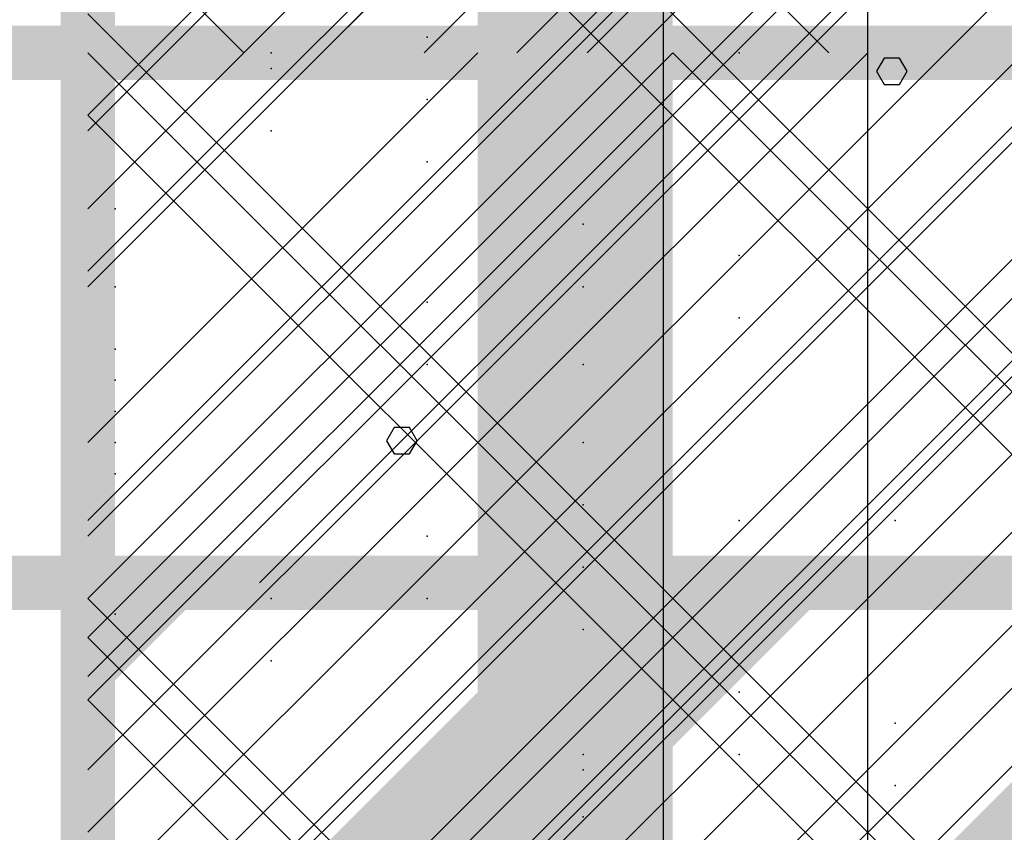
# Model space of a CAD drawing. Extents: x -2 to 113, y -136 to 16.
# Tile 258 of 541: x 49.65 to 51.51, y -37.11 to -35.58. Entities that reach past the tile are written whole.
import ezdxf

# ---------------------------------------------------------------- set-up
doc = ezdxf.new("R2010")
doc.units = 0
doc.header["$MEASUREMENT"] = 0
doc.linetypes.add('SOLID', pattern=[0])
doc.layers.get('0').update_dxf_attribs({"linetype": 'SOLID'})
for name, color, linetype in [('1', 7, 'SOLID'), ('10', 7, 'SOLID'), ('11', 7, 'SOLID'), ('12', 7, 'SOLID'), ('13', 7, 'SOLID'), ('14', 7, 'SOLID'), ('15', 7, 'SOLID'), ('16', 7, 'SOLID'), ('17', 7, 'SOLID'), ('18', 7, 'SOLID'), ('19', 7, 'SOLID'), ('2', 7, 'SOLID'), ('20', 7, 'SOLID'), ('21', 7, 'SOLID'), ('22', 7, 'SOLID'), ('23', 7, 'SOLID'), ('24', 7, 'SOLID'), ('25', 7, 'SOLID'), ('26', 7, 'SOLID'), ('27', 7, 'SOLID'), ('28', 7, 'SOLID'), ('29', 7, 'SOLID'), ('3', 7, 'SOLID'), ('30', 7, 'SOLID'), ('31', 7, 'SOLID'), ('32', 7, 'SOLID'), ('33', 7, 'SOLID'), ('34', 7, 'SOLID'), ('35', 7, 'SOLID'), ('36', 7, 'SOLID'), ('37', 7, 'SOLID'), ('38', 7, 'SOLID'), ('39', 7, 'SOLID'), ('4', 7, 'SOLID'), ('40', 7, 'SOLID'), ('41', 7, 'SOLID'), ('42', 7, 'SOLID'), ('43', 7, 'SOLID'), ('44', 7, 'SOLID'), ('45', 7, 'SOLID'), ('46', 7, 'SOLID'), ('47', 7, 'SOLID'), ('48', 7, 'SOLID'), ('49', 7, 'SOLID'), ('5', 7, 'SOLID'), ('50', 7, 'SOLID'), ('51', 7, 'SOLID'), ('52', 7, 'SOLID'), ('53', 7, 'SOLID'), ('54', 7, 'SOLID'), ('55', 7, 'SOLID'), ('56', 7, 'SOLID'), ('57', 7, 'SOLID'), ('58', 7, 'SOLID'), ('59', 7, 'SOLID'), ('6', 7, 'SOLID'), ('60', 7, 'SOLID'), ('61', 7, 'SOLID'), ('62', 7, 'SOLID'), ('63', 7, 'SOLID'), ('64', 7, 'SOLID'), ('65', 7, 'SOLID'), ('66', 7, 'SOLID'), ('67', 7, 'SOLID'), ('68', 7, 'SOLID'), ('7', 7, 'SOLID'), ('8', 7, 'SOLID'), ('9', 7, 'SOLID')]:
    doc.layers.add(name, color=color, linetype=linetype)

msp = doc.modelspace()

# ---------------------------------------------------------------- linework, layer by layer
at = {"color": 7, "linetype": 'SOLID', "const_width": 0.1029}
msp.add_lwpolyline([(49.7825, -13.1385), (49.7825, -125.6385)], dxfattribs=at)
at = {"color": 7, "linetype": 'SOLID'}
msp.add_lwpolyline([(51.2531, -40.6385), (51.2531, -25.6385)], dxfattribs=at)
at = {"color": 7}
for p in [(49.8339, -36.0797), (50.7163, -36.3738), (50.1281, -36.6679)]:
    msp.add_point(p, dxfattribs=at)
at = {"layer": '1', "color": 7, "linetype": 'SOLID', "const_width": 0.1029}
msp.add_lwpolyline([(49.7825, -13.1385), (49.7825, -125.6385)], dxfattribs=at)
at = {"layer": '1', "color": 7, "linetype": 'SOLID'}
for points in [[(49.7825, -36.0797), (52.7237, -33.1385)], [(49.7825, -37.5503), (54.1942, -33.1385)]]:
    msp.add_lwpolyline(points, dxfattribs=at)
at = {"layer": '1', "color": 7}
for p in [(51.0104, -35.6385), (49.8339, -35.9326), (50.7163, -36.2267), (51.3045, -36.5209)]:
    msp.add_point(p, dxfattribs=at)
at = {"layer": '10', "color": 7, "linetype": 'SOLID', "const_width": 0.1029}
msp.add_lwpolyline([(49.7825, -13.1385), (49.7825, -125.6385)], dxfattribs=at)
at = {"layer": '10', "color": 7, "linetype": 'SOLID'}
for points in [[(49.7825, -36.0797), (52.7237, -33.1385)], [(49.7825, -37.5503), (54.1942, -33.1385)]]:
    msp.add_lwpolyline(points, dxfattribs=at)
at = {"layer": '10', "color": 7}
for p in [(51.0104, -35.6385), (49.8339, -35.9326), (50.7163, -36.2267), (51.3045, -36.5209)]:
    msp.add_point(p, dxfattribs=at)
at = {"layer": '11', "color": 7, "linetype": 'SOLID', "const_width": 0.1029}
msp.add_lwpolyline([(49.7825, -13.1385), (49.7825, -125.6385)], dxfattribs=at)
at = {"layer": '11', "color": 7, "linetype": 'SOLID'}
for points in [[(50.8681, -45.6385), (50.8681, -25.6385)], [(51.3272, -35.6732), (51.3127, -35.6484), (51.2838, -35.6484), (51.2693, -35.6732), (51.2838, -35.6981), (51.3127, -35.6981), (51.3272, -35.6732)], [(50.4037, -36.3703), (50.3892, -36.3454), (50.3603, -36.3454), (50.3458, -36.3703), (50.3603, -36.3952), (50.3892, -36.3952), (50.4037, -36.3703)]]:
    msp.add_lwpolyline(points, dxfattribs=at)
at = {"layer": '12', "color": 7, "linetype": 'SOLID', "const_width": 0.1029}
msp.add_lwpolyline([(49.7825, -13.1385), (49.7825, -125.6385)], dxfattribs=at)
at = {"layer": '12', "color": 7, "linetype": 'SOLID'}
for points in [[(49.7825, -36.0503), (54.1942, -31.6385)], [(49.7825, -37.5209), (54.1942, -33.1091)]]:
    msp.add_lwpolyline(points, dxfattribs=at)
at = {"layer": '12', "color": 7}
for p in [(50.4222, -35.6091), (49.8339, -36.1973), (50.7163, -36.4915), (50.1281, -36.7856)]:
    msp.add_point(p, dxfattribs=at)
at = {"layer": '13', "color": 7, "linetype": 'SOLID', "const_width": 0.1029}
msp.add_lwpolyline([(49.7825, -13.1385), (49.7825, -125.6385)], dxfattribs=at)
at = {"layer": '13', "color": 7, "linetype": 'SOLID'}
for points in [[(50.8681, -45.6385), (50.8681, -25.6385)], [(51.3272, -35.6732), (51.3127, -35.6484), (51.2838, -35.6484), (51.2693, -35.6732), (51.2838, -35.6981), (51.3127, -35.6981), (51.3272, -35.6732)], [(50.4037, -36.3703), (50.3892, -36.3454), (50.3603, -36.3454), (50.3458, -36.3703), (50.3603, -36.3952), (50.3892, -36.3952), (50.4037, -36.3703)]]:
    msp.add_lwpolyline(points, dxfattribs=at)
at = {"layer": '14', "color": 7, "linetype": 'SOLID', "const_width": 0.1029}
msp.add_lwpolyline([(49.7825, -13.1385), (49.7825, -125.6385)], dxfattribs=at)
at = {"layer": '14', "color": 7, "linetype": 'SOLID'}
msp.add_lwpolyline([(51.2531, -44.1385), (51.2531, -29.6385)], dxfattribs=at)
at = {"layer": '14', "color": 7}
for p in [(50.1281, -35.6679), (50.7163, -35.962), (49.8339, -36.2562), (50.4222, -36.5503), (51.0104, -36.8444)]:
    msp.add_point(p, dxfattribs=at)
at = {"layer": '15', "color": 7, "linetype": 'SOLID', "const_width": 0.1029}
msp.add_lwpolyline([(49.7825, -13.1385), (49.7825, -125.6385)], dxfattribs=at)
at = {"layer": '15', "color": 7, "linetype": 'SOLID'}
for points in [[(50.8681, -45.6385), (50.8681, -25.6385)], [(51.3272, -35.6732), (51.3127, -35.6484), (51.2838, -35.6484), (51.2693, -35.6732), (51.2838, -35.6981), (51.3127, -35.6981), (51.3272, -35.6732)], [(50.4037, -36.3703), (50.3892, -36.3454), (50.3603, -36.3454), (50.3458, -36.3703), (50.3603, -36.3952), (50.3892, -36.3952), (50.4037, -36.3703)]]:
    msp.add_lwpolyline(points, dxfattribs=at)
at = {"layer": '16', "color": 7, "linetype": 'SOLID', "const_width": 0.1029}
msp.add_lwpolyline([(49.7825, -13.1385), (49.7825, -125.6385)], dxfattribs=at)
at = {"layer": '16', "color": 7, "linetype": 'SOLID'}
for points in [[(49.7825, -36.9915), (54.1942, -32.5797)], [(50.606, -37.6385), (54.1942, -34.0503)]]:
    msp.add_lwpolyline(points, dxfattribs=at)
at = {"layer": '16', "color": 7}
for p in [(50.1281, -35.6679), (50.7163, -35.962), (49.8339, -36.2562), (50.4222, -36.5503), (51.0104, -36.8444)]:
    msp.add_point(p, dxfattribs=at)
at = {"layer": '17', "color": 7, "linetype": 'SOLID', "const_width": 0.1029}
msp.add_lwpolyline([(49.7825, -13.1385), (49.7825, -125.6385)], dxfattribs=at)
at = {"layer": '17', "color": 7, "linetype": 'SOLID'}
for points in [[(50.8681, -45.6385), (50.8681, -25.6385)], [(51.3272, -35.6732), (51.3127, -35.6484), (51.2838, -35.6484), (51.2693, -35.6732), (51.2838, -35.6981), (51.3127, -35.6981), (51.3272, -35.6732)], [(50.4037, -36.3703), (50.3892, -36.3454), (50.3603, -36.3454), (50.3458, -36.3703), (50.3603, -36.3952), (50.3892, -36.3952), (50.4037, -36.3703)]]:
    msp.add_lwpolyline(points, dxfattribs=at)
at = {"layer": '18', "color": 7, "linetype": 'SOLID', "const_width": 0.1029}
msp.add_lwpolyline([(49.7825, -13.1385), (49.7825, -125.6385)], dxfattribs=at)
at = {"layer": '18', "color": 7, "linetype": 'SOLID'}
msp.add_lwpolyline([(51.2531, -40.6385), (51.2531, -33.1385)], dxfattribs=at)
at = {"layer": '18', "color": 7}
for p in [(51.0104, -35.6385), (49.8339, -35.9326), (50.7163, -36.2267), (51.3045, -36.5209)]:
    msp.add_point(p, dxfattribs=at)
at = {"layer": '19', "color": 7, "linetype": 'SOLID', "const_width": 0.1029}
msp.add_lwpolyline([(49.7825, -13.1385), (49.7825, -125.6385)], dxfattribs=at)
at = {"layer": '19', "color": 7, "linetype": 'SOLID'}
for points in [[(50.8681, -45.6385), (50.8681, -25.6385)], [(51.3272, -35.6732), (51.3127, -35.6484), (51.2838, -35.6484), (51.2693, -35.6732), (51.2838, -35.6981), (51.3127, -35.6981), (51.3272, -35.6732)], [(50.4037, -36.3703), (50.3892, -36.3454), (50.3603, -36.3454), (50.3458, -36.3703), (50.3603, -36.3952), (50.3892, -36.3952), (50.4037, -36.3703)]]:
    msp.add_lwpolyline(points, dxfattribs=at)
at = {"layer": '2', "color": 7, "linetype": 'SOLID', "const_width": 0.1029}
msp.add_lwpolyline([(49.7825, -13.1385), (49.7825, -125.6385)], dxfattribs=at)
at = {"layer": '2', "color": 7, "linetype": 'SOLID'}
msp.add_lwpolyline([(51.2531, -39.1385), (51.2531, -33.6385)], dxfattribs=at)
at = {"layer": '2', "color": 7}
for p in [(50.4222, -35.8444), (51.0104, -36.1385), (49.8339, -36.4326), (50.7163, -36.7267), (51.3045, -37.0209)]:
    msp.add_point(p, dxfattribs=at)
at = {"layer": '20', "color": 7, "linetype": 'SOLID', "const_width": 0.1029}
msp.add_lwpolyline([(49.7825, -13.1385), (49.7825, -125.6385)], dxfattribs=at)
at = {"layer": '20', "color": 7, "linetype": 'SOLID'}
msp.add_lwpolyline([(51.2531, -39.6385), (51.2531, -27.6385)], dxfattribs=at)
at = {"layer": '20', "color": 7}
for p in [(50.4222, -35.7267), (51.0104, -36.0209), (49.8339, -36.315), (50.7163, -36.6091), (51.3045, -36.9032)]:
    msp.add_point(p, dxfattribs=at)
at = {"layer": '21', "color": 7, "linetype": 'SOLID', "const_width": 0.1029}
msp.add_lwpolyline([(49.7825, -13.1385), (49.7825, -125.6385)], dxfattribs=at)
at = {"layer": '21', "color": 7, "linetype": 'SOLID'}
for points in [[(50.8681, -45.6385), (50.8681, -25.6385)], [(51.3272, -35.6732), (51.3127, -35.6484), (51.2838, -35.6484), (51.2693, -35.6732), (51.2838, -35.6981), (51.3127, -35.6981), (51.3272, -35.6732)], [(50.4037, -36.3703), (50.3892, -36.3454), (50.3603, -36.3454), (50.3458, -36.3703), (50.3603, -36.3952), (50.3892, -36.3952), (50.4037, -36.3703)]]:
    msp.add_lwpolyline(points, dxfattribs=at)
at = {"layer": '22', "color": 7, "linetype": 'SOLID', "const_width": 0.1029}
msp.add_lwpolyline([(49.7825, -13.1385), (49.7825, -125.6385)], dxfattribs=at)
at = {"layer": '22', "color": 7, "linetype": 'SOLID'}
msp.add_lwpolyline([(51.2531, -45.6385), (51.2531, -30.6385)], dxfattribs=at)
at = {"layer": '22', "color": 7}
for p in [(50.1281, -35.7856), (50.1281, -36.6679), (50.7163, -36.962)]:
    msp.add_point(p, dxfattribs=at)
at = {"layer": '23', "color": 7, "linetype": 'SOLID', "const_width": 0.1029}
msp.add_lwpolyline([(49.7825, -13.1385), (49.7825, -125.6385)], dxfattribs=at)
at = {"layer": '23', "color": 7, "linetype": 'SOLID'}
for points in [[(50.8681, -45.6385), (50.8681, -25.6385)], [(51.3272, -35.6732), (51.3127, -35.6484), (51.2838, -35.6484), (51.2693, -35.6732), (51.2838, -35.6981), (51.3127, -35.6981), (51.3272, -35.6732)], [(50.4037, -36.3703), (50.3892, -36.3454), (50.3603, -36.3454), (50.3458, -36.3703), (50.3603, -36.3952), (50.3892, -36.3952), (50.4037, -36.3703)]]:
    msp.add_lwpolyline(points, dxfattribs=at)
at = {"layer": '24', "color": 7, "linetype": 'SOLID', "const_width": 0.1029}
msp.add_lwpolyline([(49.7825, -13.1385), (49.7825, -125.6385)], dxfattribs=at)
at = {"layer": '24', "color": 7}
msp.add_solid([(50.5178, -60.6385), (50.8854, -60.6385), (50.5178, -30.6385), (50.8854, -30.6385)], dxfattribs=at)
at = {"layer": '25', "color": 7, "linetype": 'SOLID', "const_width": 0.1029}
msp.add_lwpolyline([(49.7825, -13.1385), (49.7825, -125.6385)], dxfattribs=at)
at = {"layer": '25', "color": 7, "linetype": 'SOLID'}
for points in [[(50.8681, -45.6385), (50.8681, -25.6385)], [(51.3272, -35.6732), (51.3127, -35.6484), (51.2838, -35.6484), (51.2693, -35.6732), (51.2838, -35.6981), (51.3127, -35.6981), (51.3272, -35.6732)], [(50.4037, -36.3703), (50.3892, -36.3454), (50.3603, -36.3454), (50.3458, -36.3703), (50.3603, -36.3952), (50.3892, -36.3952), (50.4037, -36.3703)]]:
    msp.add_lwpolyline(points, dxfattribs=at)
at = {"layer": '26', "color": 7, "linetype": 'SOLID', "const_width": 0.1029}
msp.add_lwpolyline([(49.7825, -13.1385), (49.7825, -125.6385)], dxfattribs=at)
at = {"layer": '26', "color": 7}
msp.add_solid([(50.5178, -60.6385), (50.8854, -60.6385), (50.5178, -33.1385), (50.8854, -33.1385)], dxfattribs=at)
at = {"layer": '27', "color": 7, "linetype": 'SOLID', "const_width": 0.1029}
msp.add_lwpolyline([(49.7825, -13.1385), (49.7825, -125.6385)], dxfattribs=at)
at = {"layer": '27', "color": 7, "linetype": 'SOLID'}
msp.add_lwpolyline([(51.2531, -55.6385), (51.2531, -33.1385)], dxfattribs=at)
at = {"layer": '27', "color": 7}
for p in [(51.0104, -35.6385), (49.8339, -35.9326), (50.7163, -36.2267), (51.3045, -36.5209)]:
    msp.add_point(p, dxfattribs=at)
at = {"layer": '28', "color": 7, "linetype": 'SOLID', "const_width": 0.1029}
msp.add_lwpolyline([(49.7825, -13.1385), (49.7825, -125.6385)], dxfattribs=at)
at = {"layer": '28', "color": 7, "linetype": 'SOLID'}
msp.add_lwpolyline([(51.2531, -47.1385), (51.2531, -25.6385)], dxfattribs=at)
at = {"layer": '28', "color": 7}
for p in [(49.8339, -36.0797), (50.7163, -36.3738), (50.1281, -36.6679)]:
    msp.add_point(p, dxfattribs=at)
at = {"layer": '29', "color": 7, "linetype": 'SOLID', "const_width": 0.1029}
for points in [[(49.7825, -13.1385), (49.7825, -125.6385)], [(13.0178, -35.6385), (13.7531, -35.6385), (14.4884, -49.8646), (48.3119, -49.8646), (49.0472, -35.6385), (49.7825, -35.6385)], [(49.7825, -35.6385), (54.1942, -35.6385)]]:
    msp.add_lwpolyline(points, dxfattribs=at)
at = {"layer": '29', "color": 7, "linetype": 'SOLID'}
for points in [[(50.2237, -35.6385), (52.7237, -33.1385)], [(49.7825, -36.3738), (50.5178, -35.6385)], [(49.7825, -37.1091), (51.2531, -35.6385)], [(49.7825, -37.8444), (51.9884, -35.6385)], [(49.7825, -38.5797), (52.7237, -35.6385)], [(51.2531, -60.1385), (51.2531, -35.6385)]]:
    msp.add_lwpolyline(points, dxfattribs=at)
at = {"layer": '29', "color": 7}
msp.add_point((51.0104, -35.6385), dxfattribs=at)
at = {"layer": '3', "color": 7, "linetype": 'SOLID', "const_width": 0.1029}
msp.add_lwpolyline([(49.7825, -13.1385), (49.7825, -125.6385)], dxfattribs=at)
at = {"layer": '3', "color": 7, "linetype": 'SOLID'}
for points in [[(50.8681, -45.6385), (50.8681, -25.6385)], [(51.3272, -35.6732), (51.3127, -35.6484), (51.2838, -35.6484), (51.2693, -35.6732), (51.2838, -35.6981), (51.3127, -35.6981), (51.3272, -35.6732)], [(50.4037, -36.3703), (50.3892, -36.3454), (50.3603, -36.3454), (50.3458, -36.3703), (50.3603, -36.3952), (50.3892, -36.3952), (50.4037, -36.3703)]]:
    msp.add_lwpolyline(points, dxfattribs=at)
at = {"layer": '30', "color": 7, "linetype": 'SOLID', "const_width": 0.1029}
for points in [[(49.7825, -13.1385), (49.7825, -125.6385)], [(13.0178, -35.6385), (13.7531, -35.6385), (14.4884, -53.372), (48.3119, -53.372), (49.0472, -35.6385), (49.7825, -35.6385)], [(49.7825, -35.6385), (54.1942, -35.6385)]]:
    msp.add_lwpolyline(points, dxfattribs=at)
at = {"layer": '30', "color": 7, "linetype": 'SOLID'}
for points in [[(50.2237, -35.6385), (52.7237, -33.1385)], [(50.9589, -35.6385), (53.4589, -33.1385)], [(51.2531, -35.6385), (51.2531, -33.1385)], [(49.7825, -37.1091), (51.2531, -35.6385)], [(49.7825, -38.5797), (52.7237, -35.6385)]]:
    msp.add_lwpolyline(points, dxfattribs=at)
at = {"layer": '30', "color": 7}
for p in [(50.1281, -35.7856), (50.7163, -36.0797), (49.8339, -36.3738), (50.4222, -36.6679), (51.0104, -36.962)]:
    msp.add_point(p, dxfattribs=at)
at = {"layer": '31', "color": 7, "linetype": 'SOLID', "const_width": 0.1029}
msp.add_lwpolyline([(49.7825, -13.1385), (49.7825, -125.6385)], dxfattribs=at)
at = {"layer": '31', "color": 7, "linetype": 'SOLID'}
for points in [[(50.8681, -45.6385), (50.8681, -25.6385)], [(49.7825, -35.9326), (54.1942, -31.5209)], [(49.7825, -37.4032), (54.1942, -32.9915)], [(51.3272, -35.6732), (51.3127, -35.6484), (51.2838, -35.6484), (51.2693, -35.6732), (51.2838, -35.6981), (51.3127, -35.6981), (51.3272, -35.6732)], [(50.4037, -36.3703), (50.3892, -36.3454), (50.3603, -36.3454), (50.3458, -36.3703), (50.3603, -36.3952), (50.3892, -36.3952), (50.4037, -36.3703)]]:
    msp.add_lwpolyline(points, dxfattribs=at)
at = {"layer": '31', "color": 7}
for p in [(49.8339, -36.0797), (50.7163, -36.3738), (50.1281, -36.6679)]:
    msp.add_point(p, dxfattribs=at)
at = {"layer": '32', "color": 7, "linetype": 'SOLID', "const_width": 0.1029}
msp.add_lwpolyline([(49.7825, -13.1385), (49.7825, -125.6385)], dxfattribs=at)
at = {"layer": '32', "color": 7, "linetype": 'SOLID'}
for points in [[(49.7825, -35.9326), (54.1942, -31.5209)], [(49.7825, -37.4032), (54.1942, -32.9915)]]:
    msp.add_lwpolyline(points, dxfattribs=at)
at = {"layer": '32', "color": 7}
for p in [(49.8339, -36.0797), (50.7163, -36.3738), (50.1281, -36.6679)]:
    msp.add_point(p, dxfattribs=at)
at = {"layer": '33', "color": 7, "linetype": 'SOLID', "const_width": 0.1029}
msp.add_lwpolyline([(49.7825, -13.1385), (49.7825, -125.6385)], dxfattribs=at)
at = {"layer": '33', "color": 7, "linetype": 'SOLID'}
for points in [[(49.7825, -35.9326), (54.1942, -31.5209)], [(49.7825, -37.4032), (54.1942, -32.9915)]]:
    msp.add_lwpolyline(points, dxfattribs=at)
at = {"layer": '33', "color": 7}
for p in [(49.8339, -36.0797), (50.7163, -36.3738), (50.1281, -36.6679)]:
    msp.add_point(p, dxfattribs=at)
at = {"layer": '34', "color": 7, "linetype": 'SOLID', "const_width": 0.1029}
msp.add_lwpolyline([(49.7825, -13.1385), (49.7825, -125.6385)], dxfattribs=at)
at = {"layer": '34', "color": 7, "linetype": 'SOLID'}
for points in [[(49.7825, -35.9326), (54.1942, -31.5209)], [(49.7825, -37.4032), (54.1942, -32.9915)]]:
    msp.add_lwpolyline(points, dxfattribs=at)
at = {"layer": '34', "color": 7}
for p in [(49.8339, -36.0797), (50.7163, -36.3738), (50.1281, -36.6679)]:
    msp.add_point(p, dxfattribs=at)
at = {"layer": '35', "color": 7, "linetype": 'SOLID', "const_width": 0.1029}
msp.add_lwpolyline([(49.7825, -13.1385), (49.7825, -125.6385)], dxfattribs=at)
at = {"layer": '35', "color": 7, "linetype": 'SOLID'}
for points in [[(49.7825, -35.9326), (54.1942, -31.5209)], [(49.7825, -37.4032), (54.1942, -32.9915)]]:
    msp.add_lwpolyline(points, dxfattribs=at)
at = {"layer": '35', "color": 7}
for p in [(49.8339, -36.0797), (50.7163, -36.3738), (50.1281, -36.6679)]:
    msp.add_point(p, dxfattribs=at)
at = {"layer": '36', "color": 7, "linetype": 'SOLID', "const_width": 0.1029}
msp.add_lwpolyline([(49.7825, -13.1385), (49.7825, -125.6385)], dxfattribs=at)
at = {"layer": '36', "color": 7, "linetype": 'SOLID'}
for points in [[(49.7825, -35.9326), (54.1942, -31.5209)], [(49.7825, -37.4032), (54.1942, -32.9915)]]:
    msp.add_lwpolyline(points, dxfattribs=at)
at = {"layer": '36', "color": 7}
for p in [(49.8339, -36.0797), (50.7163, -36.3738), (50.1281, -36.6679)]:
    msp.add_point(p, dxfattribs=at)
at = {"layer": '37', "color": 7, "linetype": 'SOLID', "const_width": 0.1029}
msp.add_lwpolyline([(49.7825, -13.1385), (49.7825, -125.6385)], dxfattribs=at)
at = {"layer": '37', "color": 7, "linetype": 'SOLID'}
for points in [[(49.7825, -35.9326), (54.1942, -31.5209)], [(49.7825, -37.4032), (54.1942, -32.9915)]]:
    msp.add_lwpolyline(points, dxfattribs=at)
at = {"layer": '37', "color": 7}
for p in [(49.8339, -36.0797), (50.7163, -36.3738), (50.1281, -36.6679)]:
    msp.add_point(p, dxfattribs=at)
at = {"layer": '38', "color": 7, "linetype": 'SOLID', "const_width": 0.1029}
msp.add_lwpolyline([(49.7825, -13.1385), (49.7825, -125.6385)], dxfattribs=at)
at = {"layer": '39', "color": 7, "linetype": 'SOLID', "const_width": 0.1029}
for points in [[(49.7825, -13.1385), (49.7825, -125.6385)], [(13.0178, -35.6385), (13.7531, -35.6385), (14.4884, -42.3646), (48.3119, -42.3646), (49.0472, -35.6385), (49.7825, -35.6385)], [(49.7825, -35.6385), (54.1942, -35.6385)]]:
    msp.add_lwpolyline(points, dxfattribs=at)
at = {"layer": '39', "color": 7, "linetype": 'SOLID'}
for points in [[(51.106, -35.6385), (54.1942, -32.5503)], [(49.7825, -37.1091), (51.2531, -35.6385)], [(49.7825, -38.5797), (52.7237, -35.6385)]]:
    msp.add_lwpolyline(points, dxfattribs=at)
at = {"layer": '39', "color": 7}
for p in [(50.1281, -35.6385), (50.1281, -35.7856), (50.7163, -36.0797), (49.8339, -36.3738), (50.4222, -36.6679), (51.0104, -36.962)]:
    msp.add_point(p, dxfattribs=at)
at = {"layer": '4', "color": 7, "linetype": 'SOLID', "const_width": 0.1029}
for points in [[(49.7825, -13.1385), (49.7825, -125.6385)], [(13.0178, -35.6385), (13.7531, -35.6385), (14.4884, -47.8683), (48.3119, -47.8683), (49.0472, -35.6385), (49.7825, -35.6385)], [(49.7825, -35.6385), (54.1942, -35.6385)]]:
    msp.add_lwpolyline(points, dxfattribs=at)
at = {"layer": '4', "color": 7, "linetype": 'SOLID'}
for points in [[(50.7237, -35.6385), (52.7237, -33.6385)], [(51.2531, -39.1385), (51.2531, -35.6385)]]:
    msp.add_lwpolyline(points, dxfattribs=at)
at = {"layer": '4', "color": 7}
for p in [(50.1281, -35.7856), (50.7163, -36.0797), (49.8339, -36.3738), (50.4222, -36.6679), (51.0104, -36.962)]:
    msp.add_point(p, dxfattribs=at)
at = {"layer": '40', "color": 7, "linetype": 'SOLID', "const_width": 0.1029}
msp.add_lwpolyline([(49.7825, -13.1385), (49.7825, -125.6385)], dxfattribs=at)
at = {"layer": '40', "color": 7, "linetype": 'SOLID'}
msp.add_lwpolyline([(51.2531, -45.6385), (51.2531, -25.6385)], dxfattribs=at)
at = {"layer": '40', "color": 7}
for p in [(49.8339, -36.0797), (50.7163, -36.3738), (50.1281, -36.6679)]:
    msp.add_point(p, dxfattribs=at)
at = {"layer": '41', "color": 7, "linetype": 'SOLID', "const_width": 0.1029}
msp.add_lwpolyline([(49.7825, -13.1385), (49.7825, -125.6385)], dxfattribs=at)
at = {"layer": '41', "color": 7, "linetype": 'SOLID'}
msp.add_lwpolyline([(51.2531, -45.6385), (51.2531, -30.6385)], dxfattribs=at)
at = {"layer": '41', "color": 7}
for p in [(50.1281, -35.7856), (50.1281, -36.6679), (50.7163, -36.962)]:
    msp.add_point(p, dxfattribs=at)
at = {"layer": '42', "color": 7, "linetype": 'SOLID', "const_width": 0.1029}
msp.add_lwpolyline([(49.7825, -13.1385), (49.7825, -125.6385)], dxfattribs=at)
at = {"layer": '42', "color": 7, "linetype": 'SOLID'}
msp.add_lwpolyline([(51.2531, -45.6385), (51.2531, -25.6385)], dxfattribs=at)
at = {"layer": '42', "color": 7}
for p in [(49.8339, -36.0797), (50.7163, -36.3738), (50.1281, -36.6679)]:
    msp.add_point(p, dxfattribs=at)
at = {"layer": '43', "color": 7, "linetype": 'SOLID', "const_width": 0.1029}
msp.add_lwpolyline([(49.7825, -13.1385), (49.7825, -125.6385)], dxfattribs=at)
at = {"layer": '43', "color": 7, "linetype": 'SOLID'}
for points in [[(49.7825, -35.9326), (54.1942, -31.5209)], [(49.7825, -37.4032), (54.1942, -32.9915)]]:
    msp.add_lwpolyline(points, dxfattribs=at)
at = {"layer": '43', "color": 7}
for p in [(49.8339, -36.0797), (50.7163, -36.3738), (50.1281, -36.6679)]:
    msp.add_point(p, dxfattribs=at)
at = {"layer": '44', "color": 7, "linetype": 'SOLID', "const_width": 0.1029}
msp.add_lwpolyline([(49.7825, -13.1385), (49.7825, -125.6385)], dxfattribs=at)
at = {"layer": '44', "color": 7, "linetype": 'SOLID'}
for points in [[(50.8681, -45.6385), (50.8681, -25.6385)], [(51.3272, -35.6732), (51.3127, -35.6484), (51.2838, -35.6484), (51.2693, -35.6732), (51.2838, -35.6981), (51.3127, -35.6981), (51.3272, -35.6732)], [(50.4037, -36.3703), (50.3892, -36.3454), (50.3603, -36.3454), (50.3458, -36.3703), (50.3603, -36.3952), (50.3892, -36.3952), (50.4037, -36.3703)]]:
    msp.add_lwpolyline(points, dxfattribs=at)
at = {"layer": '45', "color": 7, "linetype": 'SOLID', "const_width": 0.1029}
msp.add_lwpolyline([(49.7825, -13.1385), (49.7825, -125.6385)], dxfattribs=at)
at = {"layer": '45', "color": 7, "linetype": 'SOLID'}
for points in [[(49.7825, -36.5503), (54.1942, -32.1385)], [(49.7825, -38.0209), (54.1942, -33.6091)]]:
    msp.add_lwpolyline(points, dxfattribs=at)
at = {"layer": '45', "color": 7}
for p in [(50.4222, -36.1091), (49.8339, -36.6973), (50.7163, -36.9915)]:
    msp.add_point(p, dxfattribs=at)
at = {"layer": '46', "color": 7, "linetype": 'SOLID', "const_width": 0.1029}
for points in [[(49.7825, -13.1385), (49.7825, -125.6385)], [(13.0178, -35.6385), (13.7531, -35.6385), (14.4884, -41.7084), (48.3119, -41.7084), (49.0472, -35.6385), (49.7825, -35.6385)], [(49.7825, -35.6385), (54.1942, -35.6385)]]:
    msp.add_lwpolyline(points, dxfattribs=at)
at = {"layer": '46', "color": 7, "linetype": 'SOLID'}
for points in [[(50.4166, -35.6385), (54.1942, -31.8609)], [(49.7825, -37.1091), (51.2531, -35.6385)], [(49.7825, -38.5797), (52.7237, -35.6385)]]:
    msp.add_lwpolyline(points, dxfattribs=at)
at = {"layer": '46', "color": 7}
for p in [(50.1281, -35.7856), (50.7163, -36.0797), (49.8339, -36.3738), (50.4222, -36.6679), (51.0104, -36.962)]:
    msp.add_point(p, dxfattribs=at)
at = {"layer": '47', "color": 7, "linetype": 'SOLID', "const_width": 0.1029}
for points in [[(49.7825, -13.1385), (49.7825, -125.6385)], [(13.0178, -35.6385), (13.7531, -35.6385), (14.4884, -52.7157), (48.3119, -52.7157), (49.0472, -35.6385), (49.7825, -35.6385)], [(49.7825, -35.6385), (54.1942, -35.6385)]]:
    msp.add_lwpolyline(points, dxfattribs=at)
at = {"layer": '47', "color": 7, "linetype": 'SOLID'}
for points in [[(50.5913, -35.6385), (53.0913, -33.1385)], [(49.7825, -34.2415), (51.1795, -35.6385)], [(49.7825, -35.3444), (50.0766, -35.6385)], [(49.7825, -35.6385), (54.1942, -40.0503)], [(49.7825, -36.7415), (50.8854, -35.6385)], [(49.7825, -37.8444), (51.9884, -35.6385)], [(50.8854, -35.6385), (54.1942, -38.9473)], [(49.7825, -36.7415), (53.6795, -40.6385)]]:
    msp.add_lwpolyline(points, dxfattribs=at)
at = {"layer": '48', "color": 7, "linetype": 'SOLID', "const_width": 0.1029}
for points in [[(49.7825, -13.1385), (49.7825, -125.6385)], [(13.0178, -35.6385), (13.7531, -35.6385), (14.4884, -49.8646), (48.3119, -49.8646), (49.0472, -35.6385), (49.7825, -35.6385)], [(49.7825, -35.6385), (54.1942, -35.6385)]]:
    msp.add_lwpolyline(points, dxfattribs=at)
at = {"layer": '48', "color": 7, "linetype": 'SOLID'}
for points in [[(50.6648, -35.6385), (54.1942, -32.1091)], [(51.2531, -40.6385), (51.2531, -35.6385)]]:
    msp.add_lwpolyline(points, dxfattribs=at)
at = {"layer": '48', "color": 7}
for p in [(50.1281, -35.7856), (50.7163, -36.0797), (49.8339, -36.3738), (50.4222, -36.6679), (51.0104, -36.962)]:
    msp.add_point(p, dxfattribs=at)
at = {"layer": '49', "color": 7, "linetype": 'SOLID', "const_width": 0.1029}
msp.add_lwpolyline([(49.7825, -13.1385), (49.7825, -125.6385)], dxfattribs=at)
at = {"layer": '49', "color": 7, "linetype": 'SOLID'}
for points in [[(49.7825, -36.0797), (52.7237, -33.1385)], [(49.7825, -37.5503), (54.1942, -33.1385)]]:
    msp.add_lwpolyline(points, dxfattribs=at)
at = {"layer": '49', "color": 7}
for p in [(51.0104, -35.6385), (49.8339, -35.9326), (50.7163, -36.2267), (51.3045, -36.5209)]:
    msp.add_point(p, dxfattribs=at)
at = {"layer": '5', "color": 7, "linetype": 'SOLID', "const_width": 0.1029}
msp.add_lwpolyline([(49.7825, -13.1385), (49.7825, -125.6385)], dxfattribs=at)
at = {"layer": '5', "color": 7, "linetype": 'SOLID'}
for points in [[(50.8681, -45.6385), (50.8681, -25.6385)], [(51.3272, -35.6732), (51.3127, -35.6484), (51.2838, -35.6484), (51.2693, -35.6732), (51.2838, -35.6981), (51.3127, -35.6981), (51.3272, -35.6732)], [(50.4037, -36.3703), (50.3892, -36.3454), (50.3603, -36.3454), (50.3458, -36.3703), (50.3603, -36.3952), (50.3892, -36.3952), (50.4037, -36.3703)]]:
    msp.add_lwpolyline(points, dxfattribs=at)
at = {"layer": '50', "color": 7, "linetype": 'SOLID', "const_width": 0.1029}
msp.add_lwpolyline([(49.7825, -13.1385), (49.7825, -125.6385)], dxfattribs=at)
at = {"layer": '50', "color": 7, "linetype": 'SOLID'}
for points in [[(49.7825, -36.0503), (54.1942, -31.6385)], [(49.7825, -37.5209), (54.1942, -33.1091)]]:
    msp.add_lwpolyline(points, dxfattribs=at)
at = {"layer": '50', "color": 7}
for p in [(50.4222, -35.6091), (49.8339, -36.1973), (50.7163, -36.4915), (50.1281, -36.7856)]:
    msp.add_point(p, dxfattribs=at)
at = {"layer": '51', "color": 7, "linetype": 'SOLID', "const_width": 0.1029}
msp.add_lwpolyline([(49.7825, -13.1385), (49.7825, -125.6385)], dxfattribs=at)
at = {"layer": '51', "color": 7, "linetype": 'SOLID'}
for points in [[(51.2531, -45.6385), (51.2531, -25.6385)], [(49.7825, -35.9326), (54.1942, -31.5209)], [(49.7825, -36.6679), (54.1942, -32.2562)], [(49.7825, -37.4032), (54.1942, -32.9915)], [(49.7825, -38.1385), (54.1942, -33.7267)]]:
    msp.add_lwpolyline(points, dxfattribs=at)
at = {"layer": '52', "color": 7, "linetype": 'SOLID', "const_width": 0.1029}
msp.add_lwpolyline([(49.7825, -13.1385), (49.7825, -125.6385)], dxfattribs=at)
at = {"layer": '52', "color": 7, "linetype": 'SOLID'}
msp.add_lwpolyline([(51.2531, -50.6385), (51.2531, -33.1385)], dxfattribs=at)
at = {"layer": '52', "color": 7}
for p in [(51.0104, -35.6385), (49.8339, -35.9326), (50.7163, -36.2267), (51.3045, -36.5209)]:
    msp.add_point(p, dxfattribs=at)
at = {"layer": '53', "color": 7, "linetype": 'SOLID', "const_width": 0.1029}
msp.add_lwpolyline([(49.7825, -13.1385), (49.7825, -125.6385)], dxfattribs=at)
at = {"layer": '53', "color": 7, "linetype": 'SOLID'}
msp.add_lwpolyline([(51.2531, -45.6385), (51.2531, -25.6385)], dxfattribs=at)
at = {"layer": '53', "color": 7}
for p in [(49.8339, -36.0797), (50.7163, -36.3738), (50.1281, -36.6679)]:
    msp.add_point(p, dxfattribs=at)
at = {"layer": '54', "color": 7, "linetype": 'SOLID', "const_width": 0.1029}
msp.add_lwpolyline([(49.7825, -13.1385), (49.7825, -125.6385)], dxfattribs=at)
at = {"layer": '54', "color": 7, "linetype": 'SOLID'}
for points in [[(49.7825, -36.0797), (52.7237, -33.1385)], [(49.7825, -36.815), (53.4589, -33.1385)], [(49.7825, -37.5503), (54.1942, -33.1385)], [(51.2531, -74.6385), (51.2531, -33.1385)], [(49.7825, -38.2856), (54.1942, -33.8738)]]:
    msp.add_lwpolyline(points, dxfattribs=at)
at = {"layer": '55', "color": 7, "linetype": 'SOLID', "const_width": 0.1029}
msp.add_lwpolyline([(49.7825, -13.1385), (49.7825, -125.6385)], dxfattribs=at)
at = {"layer": '55', "color": 7, "linetype": 'SOLID'}
for points in [[(50.8681, -45.6385), (50.8681, -25.6385)], [(51.3272, -35.6732), (51.3127, -35.6484), (51.2838, -35.6484), (51.2693, -35.6732), (51.2838, -35.6981), (51.3127, -35.6981), (51.3272, -35.6732)], [(50.4037, -36.3703), (50.3892, -36.3454), (50.3603, -36.3454), (50.3458, -36.3703), (50.3603, -36.3952), (50.3892, -36.3952), (50.4037, -36.3703)]]:
    msp.add_lwpolyline(points, dxfattribs=at)
at = {"layer": '56', "color": 7, "linetype": 'SOLID', "const_width": 0.1029}
for points in [[(49.7825, -13.1385), (49.7825, -125.6385)], [(13.0178, -35.6385), (13.7531, -35.6385), (14.4884, -52.7157), (48.3119, -52.7157), (49.0472, -35.6385), (49.7825, -35.6385)], [(49.7825, -35.6385), (54.1942, -35.6385)], [(13.0178, -36.6385), (13.7531, -36.6385), (14.4884, -58.8756), (48.3119, -58.8756), (49.0472, -36.6385), (49.7825, -36.6385)], [(49.7825, -36.6385), (54.1942, -36.6385)]]:
    msp.add_lwpolyline(points, dxfattribs=at)
at = {"layer": '56', "color": 7, "linetype": 'SOLID'}
for points in [[(51.2531, -35.6385), (51.2531, -30.6385)], [(51.2531, -36.6385), (51.2531, -35.6385)]]:
    msp.add_lwpolyline(points, dxfattribs=at)
at = {"layer": '56', "color": 7}
for p in [(50.1281, -35.7856), (50.7163, -36.0797), (49.8339, -36.3738)]:
    msp.add_point(p, dxfattribs=at)
for points in [[(49.7825, -37.5797), (50.9589, -36.8738), (49.7825, -37.5797), (50.7237, -36.6385)], [(49.7825, -36.6385), (50.0178, -36.6385), (49.7825, -36.6385), (49.7825, -36.8738)], [(50.9589, -36.8738), (50.9589, -36.6385), (50.9589, -36.8738), (50.7237, -36.6385)], [(50.9589, -37.5797), (52.1354, -36.8738), (50.9589, -37.5797), (51.9001, -36.6385)], [(50.9589, -36.6385), (51.1942, -36.6385), (50.9589, -36.6385), (50.9589, -36.8738)], [(49.7825, -37.5797), (50.0178, -37.815), (49.7825, -37.5797), (50.9589, -36.8738)], [(50.9589, -37.5797), (51.1942, -37.815), (50.9589, -37.5797), (52.1354, -36.8738)]]:
    msp.add_solid(points, dxfattribs=at)
at = {"layer": '57', "color": 7, "linetype": 'SOLID', "const_width": 0.1029}
for points in [[(49.7825, -13.1385), (49.7825, -125.6385)], [(13.0178, -35.6385), (13.7531, -35.6385), (14.4884, -38.6422), (48.3119, -38.6422), (49.0472, -35.6385), (49.7825, -35.6385)], [(49.7825, -35.6385), (54.1942, -35.6385)]]:
    msp.add_lwpolyline(points, dxfattribs=at)
at = {"layer": '57', "color": 7, "linetype": 'SOLID'}
msp.add_lwpolyline([(51.2531, -35.6385), (51.2531, -33.1385)], dxfattribs=at)
at = {"layer": '57', "color": 7}
for p in [(51.0104, -35.6385), (50.1281, -35.7856), (50.7163, -36.0797), (49.8339, -36.3738), (50.4222, -36.6679), (51.0104, -36.962)]:
    msp.add_point(p, dxfattribs=at)
at = {"layer": '58', "color": 7, "linetype": 'SOLID', "const_width": 0.1029}
msp.add_lwpolyline([(49.7825, -13.1385), (49.7825, -125.6385)], dxfattribs=at)
at = {"layer": '58', "color": 7, "linetype": 'SOLID'}
for points in [[(50.8681, -45.6385), (50.8681, -25.6385)], [(51.3272, -35.6732), (51.3127, -35.6484), (51.2838, -35.6484), (51.2693, -35.6732), (51.2838, -35.6981), (51.3127, -35.6981), (51.3272, -35.6732)], [(50.4037, -36.3703), (50.3892, -36.3454), (50.3603, -36.3454), (50.3458, -36.3703), (50.3603, -36.3952), (50.3892, -36.3952), (50.4037, -36.3703)]]:
    msp.add_lwpolyline(points, dxfattribs=at)
at = {"layer": '59', "color": 7, "linetype": 'SOLID', "const_width": 0.1029}
msp.add_lwpolyline([(49.7825, -13.1385), (49.7825, -125.6385)], dxfattribs=at)
at = {"layer": '59', "color": 7, "linetype": 'SOLID'}
for points in [[(49.7825, -36.0797), (52.7237, -33.1385)], [(49.7825, -37.5503), (54.1942, -33.1385)]]:
    msp.add_lwpolyline(points, dxfattribs=at)
at = {"layer": '59', "color": 7}
for p in [(51.0104, -35.6385), (49.8339, -35.9326), (50.7163, -36.2267), (51.3045, -36.5209)]:
    msp.add_point(p, dxfattribs=at)
at = {"layer": '6', "color": 7, "linetype": 'SOLID', "const_width": 0.1029}
msp.add_lwpolyline([(49.7825, -13.1385), (49.7825, -125.6385)], dxfattribs=at)
at = {"layer": '6', "color": 7, "linetype": 'SOLID'}
for points in [[(49.7825, -36.0797), (52.7237, -33.1385)], [(49.7825, -37.5503), (54.1942, -33.1385)]]:
    msp.add_lwpolyline(points, dxfattribs=at)
at = {"layer": '6', "color": 7}
for p in [(51.0104, -35.6385), (49.8339, -35.9326), (50.7163, -36.2267), (51.3045, -36.5209)]:
    msp.add_point(p, dxfattribs=at)
at = {"layer": '60', "color": 7, "linetype": 'SOLID', "const_width": 0.1029}
msp.add_lwpolyline([(49.7825, -13.1385), (49.7825, -125.6385)], dxfattribs=at)
at = {"layer": '60', "color": 7, "linetype": 'SOLID'}
for points in [[(50.8681, -45.6385), (50.8681, -25.6385)], [(51.3272, -35.6732), (51.3127, -35.6484), (51.2838, -35.6484), (51.2693, -35.6732), (51.2838, -35.6981), (51.3127, -35.6981), (51.3272, -35.6732)], [(50.4037, -36.3703), (50.3892, -36.3454), (50.3603, -36.3454), (50.3458, -36.3703), (50.3603, -36.3952), (50.3892, -36.3952), (50.4037, -36.3703)]]:
    msp.add_lwpolyline(points, dxfattribs=at)
at = {"layer": '61', "color": 7, "linetype": 'SOLID', "const_width": 0.1029}
for points in [[(49.7825, -13.1385), (49.7825, -125.6385)], [(13.0178, -35.6385), (13.7531, -35.6385), (14.4884, -53.372), (48.3119, -53.372), (49.0472, -35.6385), (49.7825, -35.6385)], [(49.7825, -35.6385), (54.1942, -35.6385)]]:
    msp.add_lwpolyline(points, dxfattribs=at)
at = {"layer": '61', "color": 7, "linetype": 'SOLID'}
msp.add_lwpolyline([(51.2531, -35.6385), (51.2531, -33.1385)], dxfattribs=at)
at = {"layer": '61', "color": 7}
msp.add_point((51.0104, -35.6385), dxfattribs=at)
msp.add_solid([(50.5178, -40.6385), (50.8854, -40.6385), (50.5178, -35.6385), (50.8854, -35.6385)], dxfattribs=at)
at = {"layer": '62', "color": 7, "linetype": 'SOLID', "const_width": 0.1029}
msp.add_lwpolyline([(49.7825, -13.1385), (49.7825, -125.6385)], dxfattribs=at)
at = {"layer": '62', "color": 7, "linetype": 'SOLID'}
for points in [[(50.8681, -45.6385), (50.8681, -25.6385)], [(51.3272, -35.6732), (51.3127, -35.6484), (51.2838, -35.6484), (51.2693, -35.6732), (51.2838, -35.6981), (51.3127, -35.6981), (51.3272, -35.6732)], [(50.4037, -36.3703), (50.3892, -36.3454), (50.3603, -36.3454), (50.3458, -36.3703), (50.3603, -36.3952), (50.3892, -36.3952), (50.4037, -36.3703)]]:
    msp.add_lwpolyline(points, dxfattribs=at)
at = {"layer": '63', "color": 7, "linetype": 'SOLID', "const_width": 0.1029}
msp.add_lwpolyline([(49.7825, -13.1385), (49.7825, -125.6385)], dxfattribs=at)
at = {"layer": '63', "color": 7, "linetype": 'SOLID'}
for points in [[(51.2531, -40.6385), (51.2531, -30.6385)], [(49.7825, -35.7856), (54.1942, -31.3738)], [(49.7825, -36.5209), (54.1942, -32.1091)], [(49.7825, -37.2562), (54.1942, -32.8444)], [(49.7825, -37.9915), (54.1942, -33.5797)], [(49.7825, -38.7267), (54.1942, -34.315)]]:
    msp.add_lwpolyline(points, dxfattribs=at)
at = {"layer": '64', "color": 7, "linetype": 'SOLID', "const_width": 0.1029}
msp.add_lwpolyline([(49.7825, -13.1385), (49.7825, -125.6385)], dxfattribs=at)
at = {"layer": '64', "color": 7, "linetype": 'SOLID'}
for points in [[(50.8681, -45.6385), (50.8681, -25.6385)], [(51.3272, -35.6732), (51.3127, -35.6484), (51.2838, -35.6484), (51.2693, -35.6732), (51.2838, -35.6981), (51.3127, -35.6981), (51.3272, -35.6732)], [(50.4037, -36.3703), (50.3892, -36.3454), (50.3603, -36.3454), (50.3458, -36.3703), (50.3603, -36.3952), (50.3892, -36.3952), (50.4037, -36.3703)]]:
    msp.add_lwpolyline(points, dxfattribs=at)
at = {"layer": '65', "color": 7, "linetype": 'SOLID', "const_width": 0.1029}
msp.add_lwpolyline([(49.7825, -13.1385), (49.7825, -125.6385)], dxfattribs=at)
at = {"layer": '65', "color": 7, "linetype": 'SOLID'}
for points in [[(49.7825, -36.6679), (54.1942, -32.2562)], [(49.7825, -37.7709), (54.1942, -33.3591)], [(49.7825, -34.462), (54.1942, -38.8738)], [(49.7825, -35.565), (53.356, -39.1385)], [(49.7825, -36.6679), (52.2531, -39.1385)]]:
    msp.add_lwpolyline(points, dxfattribs=at)
at = {"layer": '66', "color": 7, "linetype": 'SOLID', "const_width": 0.1029}
msp.add_lwpolyline([(49.7825, -13.1385), (49.7825, -125.6385)], dxfattribs=at)
at = {"layer": '66', "color": 7, "linetype": 'SOLID'}
for points in [[(50.8681, -45.6385), (50.8681, -25.6385)], [(51.3272, -35.6732), (51.3127, -35.6484), (51.2838, -35.6484), (51.2693, -35.6732), (51.2838, -35.6981), (51.3127, -35.6981), (51.3272, -35.6732)], [(50.4037, -36.3703), (50.3892, -36.3454), (50.3603, -36.3454), (50.3458, -36.3703), (50.3603, -36.3952), (50.3892, -36.3952), (50.4037, -36.3703)]]:
    msp.add_lwpolyline(points, dxfattribs=at)
at = {"layer": '67', "color": 7, "linetype": 'SOLID', "const_width": 0.1029}
msp.add_lwpolyline([(49.7825, -13.1385), (49.7825, -125.6385)], dxfattribs=at)
at = {"layer": '67', "color": 7, "linetype": 'SOLID'}
for points in [[(49.7825, -35.7562), (54.1942, -31.3444)], [(49.7825, -36.8591), (54.1942, -32.4473)], [(49.7825, -37.962), (54.1942, -33.5503)], [(49.7825, -34.6532), (54.1942, -39.065)], [(49.7825, -35.7562), (53.1648, -39.1385)], [(49.7825, -36.8591), (52.0619, -39.1385)]]:
    msp.add_lwpolyline(points, dxfattribs=at)
at = {"layer": '68', "color": 7, "linetype": 'SOLID', "const_width": 0.1029}
msp.add_lwpolyline([(49.7825, -13.1385), (49.7825, -125.6385)], dxfattribs=at)
at = {"layer": '68', "color": 7, "linetype": 'SOLID'}
for points in [[(50.8681, -45.6385), (50.8681, -25.6385)], [(51.3272, -35.6732), (51.3127, -35.6484), (51.2838, -35.6484), (51.2693, -35.6732), (51.2838, -35.6981), (51.3127, -35.6981), (51.3272, -35.6732)], [(50.4037, -36.3703), (50.3892, -36.3454), (50.3603, -36.3454), (50.3458, -36.3703), (50.3603, -36.3952), (50.3892, -36.3952), (50.4037, -36.3703)]]:
    msp.add_lwpolyline(points, dxfattribs=at)
at = {"layer": '7', "color": 7, "linetype": 'SOLID', "const_width": 0.1029}
msp.add_lwpolyline([(49.7825, -13.1385), (49.7825, -125.6385)], dxfattribs=at)
at = {"layer": '7', "color": 7, "linetype": 'SOLID'}
msp.add_lwpolyline([(51.2531, -45.6385), (51.2531, -25.6385)], dxfattribs=at)
at = {"layer": '7', "color": 7}
for p in [(49.8339, -36.0797), (50.7163, -36.3738), (50.1281, -36.6679)]:
    msp.add_point(p, dxfattribs=at)
at = {"layer": '8', "color": 7, "linetype": 'SOLID', "const_width": 0.1029}
for points in [[(49.7825, -13.1385), (49.7825, -125.6385)], [(13.0178, -36.6385), (13.7531, -36.6385), (14.4884, -40.2745), (48.3119, -40.2745), (49.0472, -36.6385), (49.7825, -36.6385)], [(49.7825, -36.6385), (54.1942, -36.6385)]]:
    msp.add_lwpolyline(points, dxfattribs=at)
at = {"layer": '8', "color": 7, "linetype": 'SOLID'}
msp.add_lwpolyline([(50.106, -36.6385), (54.1942, -32.5503)], dxfattribs=at)
at = {"layer": '8', "color": 7}
for p in [(50.1281, -35.6385), (50.4222, -36.2267), (51.0104, -36.5209), (50.1281, -36.7856), (50.7163, -37.0797)]:
    msp.add_point(p, dxfattribs=at)
at = {"layer": '9', "color": 7, "linetype": 'SOLID', "const_width": 0.1029}
msp.add_lwpolyline([(49.7825, -13.1385), (49.7825, -125.6385)], dxfattribs=at)
at = {"layer": '9', "color": 7, "linetype": 'SOLID'}
for points in [[(50.8681, -45.6385), (50.8681, -25.6385)], [(51.3272, -35.6732), (51.3127, -35.6484), (51.2838, -35.6484), (51.2693, -35.6732), (51.2838, -35.6981), (51.3127, -35.6981), (51.3272, -35.6732)], [(50.4037, -36.3703), (50.3892, -36.3454), (50.3603, -36.3454), (50.3458, -36.3703), (50.3603, -36.3952), (50.3892, -36.3952), (50.4037, -36.3703)]]:
    msp.add_lwpolyline(points, dxfattribs=at)

doc.saveas('drawing.dxf')
